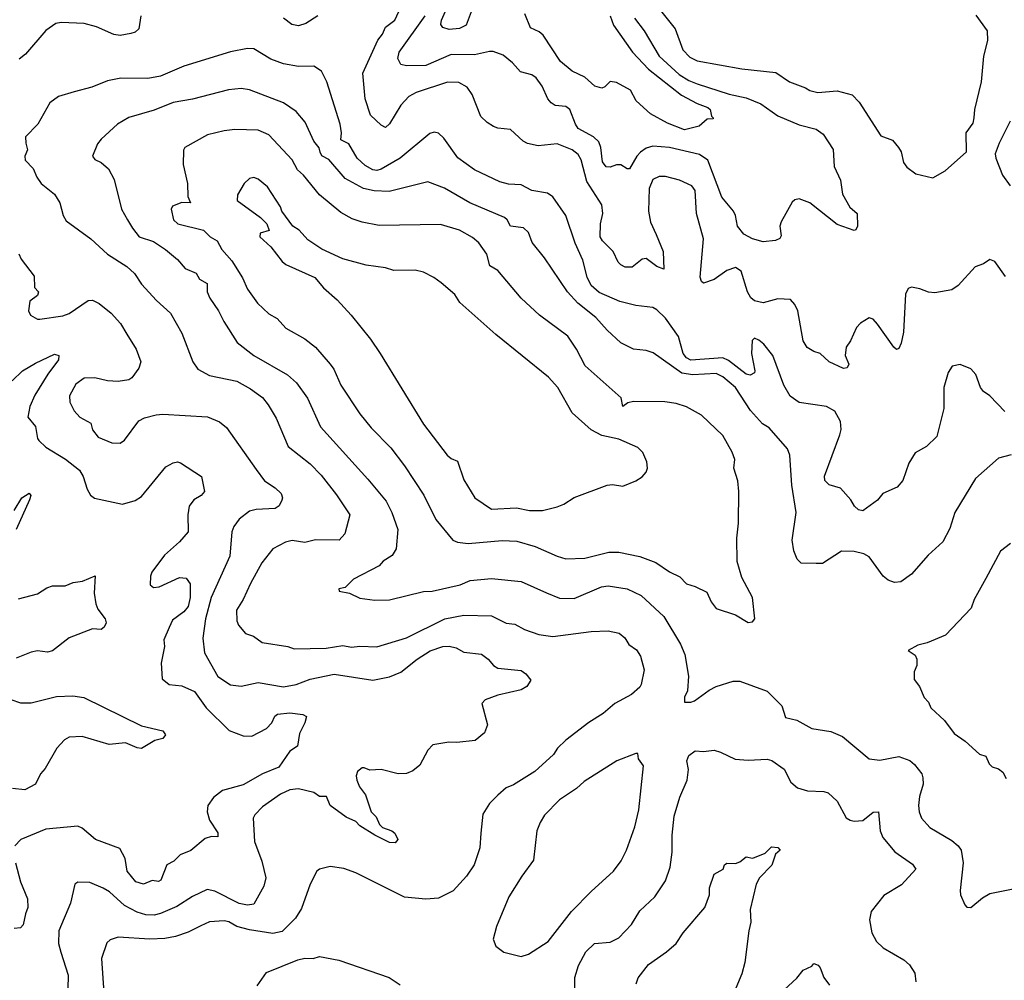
# Model space of a CAD drawing. Extents: x 1678759 to 1859541, y 384609 to 522867.
# Tile 266 of 466: x 1756021 to 1760663, y 477622 to 482147. Entities that reach past the tile are written whole.
import ezdxf

# ---------------------------------------------------------------- set-up
doc = ezdxf.new("R2010")
doc.units = 0

msp = doc.modelspace()

# ---------------------------------------------------------------- linework, layer by layer
at = {"layer": '0CON20XD'}
for points in [[(1760667.4, 480937.4), (1760618.6, 481008.6), (1760595, 481017.5), (1760565, 480996.7), (1760525, 480983.8), (1760445.2, 480894.8), (1760415, 480874), (1760335, 480860.4), (1760305, 480862.9), (1760265, 480879.2), (1760225, 480886.9), (1760208.6, 480881.4), (1760197.1, 480855), (1760188.1, 480675), (1760177, 480623), (1760165, 480597.5), (1760155, 480593.8), (1760141.2, 480605), (1760065, 480713.3), (1760045, 480736.7), (1760025, 480742.5), (1759985, 480717.5), (1759965, 480697.5), (1759937.5, 480635), (1759916.7, 480605), (1759912.5, 480565), (1759930, 480525), (1759922.3, 480507.7), (1759905, 480504.4), (1759836.7, 480535), (1759794.3, 480574.3), (1759764.3, 480584.3), (1759733.5, 480603.5), (1759715, 480633.8), (1759688.9, 480775), (1759675, 480806), (1759655, 480829.2), (1759595, 480832.5), (1759525, 480813.1), (1759485, 480822.2), (1759467.3, 480837.3), (1759452.1, 480865), (1759422.1, 480962.1), (1759395, 480979.2), (1759355, 480966), (1759295, 480924), (1759245, 480906.7), (1759235, 480913.3), (1759228.6, 480935), (1759244.3, 481115), (1759210.9, 481235), (1759205, 481342.5), (1759190, 481365), (1759131.4, 481391.4), (1759065, 481408.5), (1759035, 481409.4), (1759005, 481394), (1758988.3, 481351.7), (1758984.7, 481245), (1758995, 481194.2), (1759020.8, 481135), (1759053.6, 481055), (1759057.7, 480972.3), (1759025, 480984.4), (1758975, 481022), (1758955, 481018.8), (1758908.5, 480981.5), (1758875, 480980.8), (1758855, 480992), (1758842, 481005), (1758819.4, 481055), (1758768.5, 481105), (1758757.1, 481125), (1758758.2, 481185), (1758769.6, 481235), (1758764.7, 481274.7), (1758694.3, 481384.3), (1758667.2, 481487.2), (1758652.9, 481512.9), (1758624.8, 481534.8), (1758555, 481562.7), (1758465, 481553.3), (1758415, 481564.4), (1758394.6, 481574.6), (1758335, 481630.8), (1758275.7, 481635.7), (1758255, 481644.2), (1758225, 481662.5), (1758195, 481692), (1758154.4, 481795), (1758129.8, 481829.8), (1758091.1, 481851.1), (1758037.7, 481852.3), (1757890, 481805), (1757855.6, 481785), (1757817.5, 481745), (1757765, 481657.5), (1757745, 481640), (1757725, 481650), (1757675, 481697.5), (1757649.7, 481775), (1757639.2, 481895), (1757708.6, 482051.4), (1757731.1, 482078.9), (1757745, 482112.9), (1757789.4, 482145), (1757835.4, 482245)], [(1758149.2, 482185), (1758125, 482122), (1758095, 482105.6), (1758045, 482101.1), (1758015, 482110.8), (1758006.9, 482125), (1758009.2, 482145), (1758053.5, 482245)], [(1756592.5, 482165), (1756582.9, 482105), (1756565, 482089.4), (1756545, 482081.9), (1756495, 482073.1), (1756465, 482077.1), (1756383.7, 482113.7), (1756325, 482130), (1756215.8, 482134.2), (1756191.3, 482128.7), (1756145, 482096), (1756048, 481985), (1756017.9, 481962.1)], [(1757425.8, 482165), (1757369.3, 482129.3), (1757335, 482118.6), (1757303.3, 482125), (1757265, 482154)], [(1758919.2, 482155), (1758964.6, 482095), (1759035.8, 481975), (1759129.1, 481889.1), (1759175, 481860.7), (1759215, 481844.8), (1759365, 481797.1), (1759445, 481779.8), (1759515, 481751.4), (1759595, 481693.8), (1759695, 481652.5), (1759775, 481631.9), (1759808.1, 481608.1), (1759855.5, 481535.5), (1759861.1, 481455), (1759890.7, 481390.7), (1759900, 481325), (1759934.5, 481264.5), (1759968.8, 481235), (1759970, 481175), (1759963, 481157), (1759955, 481153.8), (1759875, 481181.9), (1759745, 481284), (1759695, 481303.8), (1759675, 481298.8), (1759662.7, 481287.3), (1759610, 481195), (1759604.2, 481175), (1759611.2, 481128.8), (1759605, 481116.2), (1759583.2, 481106.8), (1759525, 481100.6), (1759475.4, 481115.4), (1759435, 481137.1), (1759404.7, 481174.7), (1759395.4, 481225), (1759386.2, 481245), (1759330.9, 481310.9), (1759265.6, 481485.6), (1759225, 481512.5), (1759084.7, 481545.3), (1759005, 481552.2), (1758975, 481542.7), (1758947.5, 481522.5), (1758930.4, 481505), (1758895, 481444.2), (1758885, 481444.3), (1758855, 481464.2), (1758835, 481464), (1758805, 481452.5), (1758785, 481454.3), (1758768.5, 481478.5), (1758760.8, 481545), (1758751.2, 481571.2), (1758725.7, 481595.7), (1758654.4, 481635), (1758640.5, 481655), (1758614, 481725), (1758595, 481737.8), (1758545, 481743.6), (1758525.7, 481755), (1758510, 481775), (1758484.4, 481835), (1758455, 481874.2), (1758435, 481887.1), (1758381.3, 481901.3), (1758344.6, 481944.6), (1758299.8, 481979.8), (1758253, 481997), (1758235, 481998.2), (1758165, 481981.8), (1758055, 481984.2), (1757935, 481931.6), (1757845, 481929.4), (1757817, 481937), (1757803.6, 481965), (1757809.6, 481995), (1757932.5, 482165)], [(1758805.2, 482165), (1758821, 482121), (1758910, 481995), (1758985.2, 481915), (1759141.4, 481791.4), (1759215, 481752.5), (1759265, 481734.4), (1759275.5, 481725), (1759282.5, 481692.5), (1759290, 481685), (1759290, 481680), (1759261.7, 481678.3), (1759223.6, 481646.4), (1759155, 481628.9), (1759075, 481659.2), (1758995, 481703.5), (1758927.5, 481765), (1758900.6, 481815), (1758835, 481850.8), (1758805, 481856), (1758779.6, 481830.4), (1758764.7, 481824.7), (1758732.5, 481835), (1758685, 481876.4), (1758625, 481904.5), (1758570.2, 481950.2), (1758488.8, 482075), (1758470.6, 482090.6), (1758428.8, 482108.8), (1758402.6, 482175)], [(1759035, 482197.8), (1759110.8, 482105), (1759146.8, 482005), (1759180.3, 481970.3), (1759215, 481953.4), (1759425, 481915.5), (1759585, 481898.8), (1759650, 481855), (1759725.6, 481825.6), (1759745, 481814.2), (1759784.2, 481804.2), (1759875, 481812.5), (1759945, 481794), (1759978.9, 481758.9), (1760079.7, 481599.7), (1760135, 481580), (1760163.3, 481545), (1760176.2, 481525), (1760186.7, 481475), (1760202.3, 481452.3), (1760245, 481421.2), (1760325, 481402.9)], [(1760325, 481402.9), (1760384.5, 481435.5), (1760483.8, 481525), (1760482.5, 481615), (1760515, 481660), (1760521.2, 481685), (1760524.3, 481725), (1760554.4, 481855), (1760565.6, 481975), (1760585, 482050), (1760583.8, 482095), (1760529.1, 482169.1)], [(1759887.9, 480192.1), (1759893, 480217), (1759890, 480255), (1759863.4, 480303.4), (1759825, 480325.6), (1759695, 480343.5), (1759653.3, 480373.3), (1759622.7, 480425), (1759570.6, 480565), (1759528.6, 480618.6), (1759505, 480638), (1759485, 480646.2), (1759474.4, 480635.6), (1759470.4, 480575), (1759486.6, 480493.4), (1759485, 480484), (1759465, 480471.9), (1759445, 480477.5), (1759362.3, 480542.3), (1759335, 480554.5), (1759185, 480543.1), (1759165, 480553.7), (1759149, 480575), (1759126.1, 480655), (1759065, 480741.8), (1759025, 480780.6), (1759005, 480791.1), (1758925, 480801.5), (1758849.9, 480819.9), (1758751.9, 480861.9), (1758715, 480895.6), (1758696, 480935), (1758675.3, 481015), (1758639.1, 481095), (1758595.5, 481225), (1758535, 481312.9), (1758509.8, 481329.8), (1758435, 481342.7), (1758385, 481368.9), (1758325, 481372.7), (1758284.1, 481384.1), (1758165, 481440), (1758086, 481496), (1758019.8, 481589.8), (1757995, 481612), (1757975, 481617.5), (1757955, 481610.8), (1757815, 481495.4), (1757725, 481443.4), (1757705, 481437.6), (1757685, 481440), (1757649.9, 481459.9), (1757611.2, 481495), (1757572, 481562), (1757535, 481581.2), (1757538.8, 481615), (1757531.1, 481655), (1757469.1, 481855), (1757444.3, 481905), (1757408.3, 481928.3), (1757335, 481927.3), (1757265, 481938.8), (1757205, 481961.8), (1757125, 482010), (1757095, 482011.1), (1757015, 481996.2), (1756795, 481928.8), (1756685, 481880.8), (1756625, 481870), (1756497.6, 481872.4), (1756435, 481859.4), (1756360.3, 481829.7), (1756278, 481808), (1756203.3, 481785), (1756162.5, 481755), (1756107.1, 481655), (1756048.6, 481595), (1756049.2, 481565), (1756058, 481535), (1756045.6, 481505), (1756046.9, 481485), (1756085, 481446), (1756101.1, 481405), (1756122.2, 481375), (1756185.6, 481325), (1756210.8, 481285), (1756225.8, 481225), (1756240.3, 481200.3), (1756355.6, 481115.6), (1756435, 481042.2), (1756525.7, 480985), (1756562.1, 480952.1), (1756595, 480901.4), (1756665.6, 480825), (1756731.4, 480765), (1756785, 480671.2), (1756837.1, 480535), (1756861.1, 480501.1), (1756915, 480471.8), (1757045, 480443.8), (1757108.8, 480408.8), (1757165, 480366.7), (1757192.7, 480332.7), (1757230.2, 480270.2), (1757286.2, 480136.2), (1757391.1, 480055), (1757441.9, 480001.9), (1757515, 479909.4), (1757577.1, 479815), (1757554.4, 479725), (1757526.7, 479695), (1757415, 479696.2), (1757365, 479683.6), (1757305, 479693.1), (1757274.6, 479685.4), (1757213.8, 479655), (1757162.2, 479587.8), (1757108.5, 479491.5), (1757073.8, 479415), (1757043.3, 479365), (1757044.3, 479315), (1757052.9, 479295), (1757085, 479255.8), (1757122.9, 479242.9), (1757163.4, 479213.4), (1757284.3, 479194.3), (1757315, 479182.5), (1757465, 479185.7), (1757545, 479198.8), (1757585, 479191.8), (1757625, 479196.4), (1757705, 479193.3), (1757844.7, 479235.3), (1758025, 479324.2), (1758115, 479341.8), (1758245, 479338.8), (1758315, 479304.4), (1758355, 479300), (1758400, 479275), (1758468.8, 479251.2), (1758535, 479241.8), (1758715.6, 479265.6), (1758795, 479267.8), (1758846.7, 479256.7), (1758874.2, 479235), (1758892.9, 479202.9), (1758929.3, 479179.3), (1758948.2, 479148.2), (1758964.6, 479085), (1758951.1, 479015), (1758945, 479002.5), (1758905, 478967.5), (1758825.8, 478925), (1758771.2, 478878.8), (1758704.1, 478835.9), (1758595, 478752.5), (1758555.7, 478715), (1758538.1, 478685), (1758449.2, 478605), (1758348.3, 478541.7), (1758315, 478527.8), (1758275.5, 478494.5), (1758235, 478453.8), (1758204.4, 478405), (1758195.5, 478314.5), (1758189.5, 478245), (1758163.3, 478165), (1758127.6, 478112.4), (1758065, 478043.1), (1757995, 478008.9), (1757935, 478003.3), (1757835, 478013.3), (1757605, 478128.1), (1757548.5, 478148.5), (1757485, 478158.1), (1757435, 478145.8), (1757422, 478135), (1757390.8, 478075), (1757349.5, 477960.5), (1757321.1, 477915), (1757258.9, 477851.1), (1757215, 477841.3), (1757105, 477860), (1757045, 477874.7), (1757006.6, 477896.6), (1756985, 477901.6), (1756915, 477897.7), (1756875, 477878.5), (1756815, 477848), (1756755, 477828), (1756705, 477818.9), (1756635, 477815.5), (1756485, 477824.2), (1756447.3, 477812.7), (1756431.7, 477798.3), (1756406.7, 477725), (1756416.9, 477563.1)], [(1760695, 480096.9), (1760635, 480081.4), (1760526, 479985), (1760430, 479825), (1760405, 479750), (1760373.4, 479686.6), (1760304, 479625), (1760225, 479535.8), (1760175, 479499.2), (1760145, 479496), (1760115, 479506), (1760092, 479525), (1760025, 479617.1), (1760000.2, 479630.2), (1759955, 479641.5), (1759895, 479643.3), (1759805, 479585.6), (1759775.5, 479584.5), (1759705, 479586.7), (1759686, 479606), (1759670, 479645), (1759663.1, 479695), (1759681.2, 479825), (1759661.1, 479955), (1759651.1, 480095), (1759640, 480125), (1759553.8, 480223.8), (1759522.7, 480242.7), (1759466.5, 480306.5), (1759394.7, 480415), (1759335.5, 480465), (1759305, 480480), (1759195, 480473.4), (1759142.6, 480482.6), (1759007.4, 480577.4), (1758975, 480589.5), (1758915, 480595.5), (1758854.6, 480624.6), (1758790, 480685), (1758736.2, 480745), (1758652.5, 480812.5), (1758603.9, 480865), (1758495, 481026), (1758436.9, 481096.9), (1758419.2, 481145), (1758396.6, 481166.6), (1758335, 481174.3), (1758318.5, 481205), (1758305.8, 481215.8), (1758142.5, 481285), (1758023.5, 481353.5), (1757945, 481383.3), (1757762.6, 481337.4), (1757691.4, 481341.4), (1757642.4, 481352.4), (1757555, 481398.8), (1757478.3, 481488.3), (1757445, 481505.4), (1757437.1, 481522.9), (1757433.3, 481543.3), (1757407.3, 481575), (1757366.5, 481665), (1757324.2, 481715), (1757264, 481755), (1757105, 481817.1), (1757065, 481822.9), (1757005, 481817.1), (1756835, 481772.9), (1756745, 481756.8), (1756655, 481720.9), (1756535, 481686.4), (1756482, 481655), (1756405.8, 481584.2), (1756388, 481562), (1756364.4, 481505), (1756375, 481488.5), (1756405, 481474.5), (1756440, 481445), (1756465.8, 481395), (1756501.5, 481255), (1756530, 481205), (1756552.1, 481165), (1756584.4, 481125), (1756651.7, 481101.7), (1756708.9, 481065), (1756765, 481018.1), (1756800.8, 480975), (1756852.9, 480952.9), (1756868.6, 480925), (1756904.4, 480905), (1756905.4, 480865), (1756916.9, 480835), (1756958.9, 480775), (1756983.1, 480725), (1757046.1, 480626.1), (1757125, 480565.5), (1757283.4, 480473.4), (1757325.9, 480435.9), (1757378.5, 480365), (1757439.5, 480229.5), (1757662.3, 479982.3), (1757748.5, 479878.5), (1757774.6, 479825), (1757803.5, 479745), (1757795.6, 479655), (1757777.2, 479622.8), (1757735, 479595.7), (1757716, 479574), (1757595, 479510.8), (1757555, 479472.5), (1757525, 479466.2), (1757527.5, 479455), (1757575, 479446.2), (1757625, 479421.4), (1757695, 479411.9), (1757765, 479414.4), (1757925, 479452.9), (1757965, 479454.5), (1758096.7, 479485), (1758145, 479504.6), (1758245, 479514.5), (1758385, 479500), (1758505, 479446.4), (1758565, 479422.7), (1758635, 479420.8), (1758763.8, 479475), (1758795, 479480.8), (1758885, 479466.4), (1758951.2, 479435), (1759058.1, 479335), (1759135.5, 479205), (1759156.2, 479156.2), (1759173.5, 479055), (1759168.6, 478985), (1759154.4, 478955), (1759155, 478932.5), (1759185, 478932), (1759201.7, 478938.3), (1759271, 478989), (1759305, 479006.1), (1759385, 479030.3), (1759415, 479031.3), (1759545, 478983.8), (1759613.4, 478915), (1759630.5, 478860.5), (1759685, 478846.5), (1759755, 478808.6), (1759845, 478794.5), (1759899.8, 478769.8), (1760025, 478665.6), (1760075, 478659.1), (1760165, 478675.4), (1760217.2, 478657.2), (1760238.9, 478638.9), (1760273.3, 478595), (1760279.1, 478575), (1760279.5, 478545), (1760262.7, 478487.3), (1760258.5, 478445), (1760261.2, 478415), (1760272.7, 478385), (1760310.7, 478340.7), (1760415, 478279.6), (1760445.4, 478255), (1760458.8, 478235), (1760468.2, 478175), (1760454.2, 478044.2), (1760456.2, 478025), (1760476.4, 477976.4), (1760486.4, 477966.4), (1760505, 477963.8), (1760559.6, 478010.4), (1760595, 478030), (1760705, 478052.2)], [(1760690.3, 481669.7), (1760638, 481565), (1760620, 481515), (1760622.5, 481495), (1760653.8, 481415), (1760690, 481365)], [(1759455, 479307.5), (1759475, 479310), (1759486.7, 479325), (1759476, 479425), (1759425, 479520), (1759403.3, 479595), (1759401.2, 479705), (1759408.8, 479775), (1759411.4, 479925), (1759405.6, 479975), (1759388.1, 480035), (1759392.5, 480075), (1759380.3, 480110.3), (1759335, 480188.8), (1759234.5, 480284.5), (1759163.6, 480323.6), (1759115, 480339.4), (1759062.4, 480347.6), (1758915, 480348.2), (1758888.1, 480341.9), (1758864.6, 480324.6), (1758856, 480366), (1758686.2, 480516.2), (1758646.4, 480595), (1758605, 480655.6), (1758471.9, 480755), (1758384.4, 480835), (1758274.3, 480965), (1758237.6, 480987.6), (1758223.1, 481043.1), (1758185, 481095.7), (1758155, 481120.6), (1758095, 481155.6), (1758005, 481181.9), (1757715, 481178.5), (1757635, 481192.7), (1757588.9, 481208.9), (1757535, 481238.9), (1757435, 481322.5), (1757358.8, 481415), (1757330.6, 481440.6), (1757305, 481487.5), (1757195, 481604.4), (1757145, 481627.3), (1757035, 481629.5), (1756985, 481624.5), (1756906.7, 481605), (1756800, 481545), (1756793, 481533), (1756791.2, 481465), (1756811.4, 481375), (1756812.9, 481315), (1756826.2, 481285), (1756785.5, 481285.5), (1756741.8, 481268.2), (1756735.8, 481254.2), (1756746.7, 481205), (1756766.2, 481185), (1756887.5, 481155), (1756918.6, 481125), (1756952.5, 481105), (1756973.5, 481065), (1757020.8, 481010.8), (1757071.2, 480931.2), (1757095, 480877.1), (1757141.9, 480811.9), (1757195, 480761.9), (1757235, 480740), (1757275, 480694), (1757365, 480643.1), (1757415, 480604.4), (1757485, 480524), (1757501.1, 480501.1), (1757534.5, 480425), (1757625, 480290.8), (1757678.1, 480225), (1757770.8, 480130.8), (1757835.3, 480045.3), (1757926.6, 479906.6), (1757982.2, 479792.2), (1758062.5, 479695), (1758085, 479685.5), (1758135, 479679.6), (1758295, 479693.5), (1758365, 479690), (1758451.2, 479665), (1758555, 479619.4), (1758595, 479607.8), (1758685, 479610.6), (1758797.9, 479637.9), (1758845, 479638.2), (1758945, 479618.8), (1759020.2, 479590.2), (1759085, 479545.7), (1759132.4, 479522.4), (1759165, 479489.2), (1759205, 479477.1), (1759259.5, 479449.5), (1759281.2, 479405), (1759305, 479373.3), (1759395, 479343.3), (1759455, 479307.5)], [(1758485, 479834.6), (1758555, 479852.5), (1758585.4, 479864.6), (1758635, 479896.7), (1758790, 479955), (1758815, 479958), (1758865, 479950), (1758925, 479974), (1758955, 479993.3), (1758973.8, 480015), (1758980, 480035), (1758978, 480065), (1758958.3, 480108.3), (1758935, 480132.5), (1758845, 480170.5), (1758765, 480188.6), (1758715, 480215.6), (1758625.6, 480295), (1758557.5, 480415), (1758513.2, 480463.2), (1758265, 480664.4), (1758095.6, 480815.6), (1758072.1, 480852.1), (1758007.8, 480907.8), (1757973.2, 480933.2), (1757925, 480957.5), (1757885, 480967.5), (1757785, 480965.7), (1757745, 480978.6), (1757655, 480990.6), (1757545, 481020.8), (1757445.5, 481065.5), (1757379.7, 481109.7), (1757338, 481155), (1757308.8, 481175), (1757256.7, 481245), (1757251.2, 481265), (1757189.4, 481359.4), (1757145.8, 481395.8), (1757125, 481403.8), (1757105, 481398.8), (1757078.8, 481375), (1757047.2, 481322.8), (1757046.5, 481295), (1757155.8, 481215), (1757186.2, 481185), (1757196.4, 481153.6), (1757155, 481141.2), (1757152.5, 481125), (1757205, 481076.7), (1757258.6, 481008.6), (1757275, 480994.2), (1757412.3, 480932.3), (1757453.4, 480883.4), (1757517.6, 480827.6), (1757584, 480755), (1757675, 480642), (1757720.8, 480575), (1757925, 480242.5), (1758036.3, 480096.3), (1758055, 480080), (1758085, 480068), (1758115, 479978.8), (1758166.2, 479895), (1758245, 479841.5), (1758363.2, 479846.8), (1758425, 479835.6), (1758485, 479834.6)], [(1756016.7, 481045), (1756028.6, 481018.6), (1756089.7, 480939.7), (1756091.2, 480885), (1756110, 480865), (1756105, 480847.5), (1756068.3, 480821.7), (1756062.5, 480775), (1756072.5, 480755), (1756105, 480736.2), (1756115.9, 480735.9), (1756225, 480751.8), (1756255, 480763.6), (1756344, 480825), (1756365, 480825.6), (1756395, 480810), (1756451.9, 480765), (1756496.8, 480716.8), (1756526.2, 480666.2)], [(1756526.2, 480666.2), (1756570, 480595), (1756591.9, 480535), (1756583.3, 480505), (1756549.8, 480460.2), (1756535, 480450), (1756485, 480442.7), (1756435, 480446.4), (1756375, 480460), (1756325, 480458.5), (1756285, 480430), (1756255.6, 480375), (1756256.9, 480345), (1756277.8, 480305), (1756305, 480274.4), (1756356.2, 480246.2), (1756364.6, 480214.6), (1756390.3, 480180.3), (1756455, 480154), (1756495, 480152.9), (1756515, 480166.2), (1756582.6, 480257.4), (1756608.9, 480271.1), (1756665, 480285.7), (1756695, 480288.6), (1756906.2, 480276.2), (1756962.6, 480252.6), (1756995.3, 480225.3), (1757135, 480028.6), (1757175, 479974.4), (1757225, 479942.2), (1757253.1, 479915), (1757259.4, 479895), (1757256.5, 479883.5), (1757243.4, 479856.6), (1757225.3, 479844.7), (1757135, 479840), (1757105, 479831.1), (1757055.8, 479794.2), (1757030.2, 479759.8), (1757020.5, 479735), (1757010.9, 479619.1), (1756924.2, 479425), (1756896.9, 479325), (1756883.8, 479233.8), (1756892.1, 479165), (1756955, 479052.9), (1757015, 479013.6), (1757065, 479006.7), (1757145, 479025.4), (1757265, 479004.6), (1757325, 479015.3), (1757389.9, 479040.1), (1757503.3, 479063.3), (1757685, 479035.9), (1757765, 479050.7), (1757817.3, 479072.7), (1757894.4, 479135), (1757956, 479174), (1758015, 479193.6), (1758045, 479196.5), (1758078.7, 479188.7), (1758115, 479168.1), (1758197.9, 479157.9), (1758230, 479135), (1758255, 479104.2), (1758275, 479092.5), (1758385, 479080.8), (1758406.7, 479065), (1758430, 479035), (1758411.2, 479005), (1758385, 478990.6), (1758275, 478965.7), (1758215, 478943.3), (1758200, 478925), (1758226.7, 478825), (1758212.4, 478787.6), (1758168.8, 478751.2), (1758082.4, 478742.4), (1758044.2, 478744.2), (1757968.8, 478731.2), (1757944.3, 478705.7), (1757906.9, 478635), (1757875, 478609.1), (1757845, 478595.6), (1757805, 478593.6), (1757725, 478614.4), (1757671.7, 478611.7), (1757645, 478623.3), (1757635, 478623.3), (1757613.8, 478605), (1757606.7, 478585), (1757610, 478565), (1757622.9, 478532.9), (1757651.2, 478495), (1757678, 478415), (1757701.7, 478391.7), (1757717.5, 478355), (1757730.7, 478340.7), (1757775, 478326), (1757788.8, 478315), (1757803.8, 478285), (1757790.5, 478269.5), (1757765, 478271.4), (1757695, 478305.7), (1757625, 478349.4), (1757605, 478370), (1757560.2, 478390.2), (1757484, 478445), (1757467, 478487), (1757435, 478487.5), (1757407, 478507), (1757335, 478524.4), (1757295, 478518.2), (1757250.8, 478499.2), (1757165, 478439.4), (1757129.4, 478400.6), (1757121.2, 478385), (1757128.1, 478275), (1757162.6, 478182.6), (1757180.8, 478105), (1757171.2, 478065), (1757125, 477980), (1757094.7, 477975.3), (1757055, 477983.3), (1756941.4, 478041.4), (1756905, 478049.5), (1756835, 478017.1), (1756761.5, 477968.5), (1756685, 477936.4), (1756655, 477928.7), (1756615, 477929.6), (1756575, 477942.3), (1756514.5, 477974.5), (1756445, 478037.8), (1756415, 478055.7), (1756351.7, 478081.7), (1756295, 478084), (1756281.2, 478075), (1756261.1, 477985), (1756206.2, 477855), (1756204.7, 477795.3), (1756215.5, 477754.5), (1756250, 477645), (1756248.7, 477581.3)], [(1755985, 480445.5), (1756035, 480492.5), (1756095, 480529.5), (1756185, 480572.2), (1756205.6, 480565.6), (1756204.4, 480545), (1756153.4, 480476.6), (1756092, 480378), (1756069.2, 480325), (1756058.6, 480275), (1756095, 480230), (1756104.2, 480175), (1756110.8, 480165), (1756143.5, 480133.5), (1756236.4, 480076.4), (1756302.7, 480025), (1756320, 479995), (1756338.9, 479935), (1756355, 479908), (1756373.2, 479893.2), (1756505, 479864.3), (1756565, 479881.9), (1756595, 479901.1), (1756709.4, 480040.6), (1756745, 480059.4), (1756765, 480064.2), (1756779.1, 480059.1), (1756878.8, 479995), (1756892.5, 479925), (1756875.7, 479905), (1756841.4, 479885), (1756819.4, 479855), (1756813.3, 479815), (1756815.4, 479734.6), (1756775, 479687.5), (1756702.9, 479625), (1756644.2, 479545), (1756637.5, 479525), (1756636, 479485), (1756652.5, 479472.5), (1756678.8, 479475), (1756775, 479519.1), (1756805, 479515.5), (1756825, 479488.8), (1756825.3, 479425), (1756815, 479383.3), (1756795, 479357.9), (1756741.5, 479318.5), (1756725, 479283.8), (1756700.6, 479225), (1756703.3, 479195), (1756687.3, 479115), (1756692.1, 479042.1), (1756725.4, 479015.4), (1756785, 479008.5), (1756845, 478982.5), (1756900.8, 478905), (1757008.5, 478798.5), (1757075, 478772.7), (1757115, 478772.3), (1757185, 478807.5), (1757208.9, 478835), (1757223.9, 478866.1), (1757236.2, 478875), (1757295, 478881.2), (1757355, 478874), (1757373.3, 478865), (1757365.5, 478835), (1757340, 478785), (1757330, 478725), (1757295, 478701.2), (1757241.9, 478625), (1757165, 478594.7), (1757075, 478543), (1756977.5, 478515), (1756935, 478482.5), (1756908, 478445), (1756904.4, 478415), (1756916.2, 478376.2), (1756955, 478316.7), (1756955, 478297.5), (1756925, 478298.8), (1756895, 478289.2), (1756827.2, 478232.8), (1756777.9, 478212.1), (1756747.9, 478182.1), (1756715, 478165.8), (1756686.1, 478093.9), (1756675, 478087.5), (1756645, 478092.5), (1756605, 478074), (1756568, 478085), (1756528.2, 478135), (1756517.5, 478195), (1756492.6, 478242.6), (1756378, 478285), (1756315, 478338), (1756295, 478347.5), (1756145, 478333.6), (1756025.7, 478285), (1755997.8, 478255)], [(1760665, 480301.9), (1760595, 480376), (1760563.8, 480395), (1760550, 480415), (1760528.8, 480475), (1760505, 480502.5), (1760455, 480522.5), (1760417.5, 480515), (1760398, 480485), (1760377.1, 480415), (1760378, 480315), (1760345, 480183.3), (1760295, 480136.2), (1760242.7, 480107.3), (1760211.9, 480058.1), (1760183.8, 479976.2), (1760157.5, 479945), (1760090, 479915), (1760065, 479884), (1759995, 479833.8), (1759975, 479838.8), (1759956.7, 479855), (1759938.8, 479885), (1759890.5, 479940.5), (1759836.4, 479956.4), (1759816.1, 479976.1), (1759815, 479997.5), (1759887.9, 480192.1)], [(1755995.5, 479834.5), (1756030.8, 479895), (1756065, 479916.2), (1756073.3, 479905), (1756066.9, 479885), (1756004.4, 479745)], [(1760691.2, 479678.8), (1760645, 479643.3), (1760575.7, 479514.3), (1760521.2, 479415), (1760506.7, 479375), (1760385, 479247.5), (1760298.8, 479211.2), (1760255, 479200), (1760210, 479175), (1760243, 479153), (1760250, 479135), (1760250, 479105), (1760237.5, 479075), (1760238.3, 479038.3), (1760262.5, 479005), (1760284.2, 478954.2), (1760305, 478932.5), (1760316.2, 478905), (1760380, 478845), (1760426.2, 478785), (1760477.9, 478747.9), (1760545, 478687.5), (1760575, 478677.5), (1760590.7, 478640.7), (1760605, 478627.5), (1760635, 478617.5), (1760655, 478602.5), (1760671.7, 478571.7)], [(1756015, 479418.5), (1756105, 479442.9), (1756148.7, 479471.3), (1756175, 479480.8), (1756235, 479480.8), (1756272.5, 479495), (1756317.4, 479502.6), (1756376.4, 479526.4), (1756372.3, 479445), (1756379.6, 479395), (1756390, 479370), (1756424.3, 479325), (1756429.2, 479305), (1756420, 479285), (1756405, 479274.4), (1756365, 479277.1), (1756253.8, 479235), (1756175, 479174.4), (1756151.7, 479168.3), (1756105, 479174.4), (1756075, 479168.1), (1756005, 479140)], [(1755980, 478945), (1756025, 478929.3), (1756075, 478928.9), (1756195, 478958.2), (1756271.2, 478961.2), (1756324, 478954), (1756595, 478820.5), (1756695, 478797.1), (1756708.3, 478778.3), (1756695, 478761.2), (1756658.3, 478751.7), (1756595, 478714.2), (1756575, 478716.2), (1756519.8, 478739.8), (1756443, 478733), (1756315, 478770.5), (1756255, 478767.1), (1756232.5, 478755), (1756195.6, 478715), (1756141.2, 478618.8), (1756119.2, 478595), (1756095, 478546), (1756045, 478519.4), (1755986.7, 478525)], [(1758385, 477734), (1758420, 477745), (1758511.9, 477805), (1758621.5, 477945), (1758715, 478040.6), (1758820, 478135), (1758855.7, 478185), (1758882, 478235), (1758920.8, 478345), (1758939.2, 478425), (1758961.7, 478631.7), (1758937.5, 478665), (1758935, 478690), (1758925, 478690), (1758836.7, 478655), (1758682, 478558), (1758645.4, 478524.6), (1758565, 478471.4), (1758495, 478399.2), (1758474.2, 478365), (1758459.2, 478325), (1758443, 478187), (1758387.4, 478112.6), (1758326.2, 478015), (1758268.8, 477875), (1758253.3, 477815), (1758265, 477782.5), (1758303.9, 477753.9), (1758385, 477734)], [(1758637.5, 477545), (1758637.5, 477635), (1758655, 477691.2), (1758689.4, 477755), (1758731.2, 477795), (1758805, 477800.7), (1758845, 477822.3), (1758905.4, 477884.6), (1758945, 477949.4), (1759015.6, 478015), (1759065, 478090), (1759087.1, 478155), (1759097.5, 478225), (1759097.1, 478305), (1759105.6, 478395), (1759132.2, 478485), (1759167.5, 478565), (1759174.2, 478615), (1759165.6, 478655), (1759175, 478680.8), (1759205, 478702.2), (1759245, 478699.6), (1759295, 478705.3), (1759325, 478697.1), (1759393.5, 478663.5), (1759455, 478658.5), (1759545, 478663.1), (1759567.3, 478657.3), (1759625, 478616.7), (1759656.5, 478555), (1759688.4, 478528.4), (1759735, 478513.9), (1759811.1, 478511.1), (1759832.5, 478505), (1759874, 478465), (1759917, 478387), (1759936.1, 478376.1), (1759955, 478371.2), (1759995, 478373.8), (1760045, 478413.8), (1760070, 478415), (1760076.9, 478325), (1760090.6, 478295), (1760146.7, 478226.7), (1760229.3, 478169.3), (1760246.2, 478145), (1760178.1, 478071.9), (1760095, 478020.6), (1760034.7, 477945.3), (1760026.4, 477906.4), (1760037.5, 477845), (1760059.4, 477805), (1760090.8, 477775), (1760188.6, 477718.6), (1760215, 477694.2), (1760240.6, 477655), (1760245, 477613.8)], [(1758926.4, 477605), (1758936.7, 477633.3), (1758984.6, 477695.4), (1759070, 477755), (1759116, 477795), (1759148.8, 477845), (1759250.8, 477965), (1759272.1, 478025), (1759273.3, 478056.7), (1759295, 478121.2), (1759337.5, 478145), (1759343.8, 478165), (1759355, 478173.3), (1759395, 478172.5), (1759415, 478180), (1759445, 478203.3), (1759475, 478196.7), (1759485, 478200), (1759535, 478220), (1759565, 478250), (1759595, 478247.5), (1759606.2, 478235), (1759583.9, 478216.1), (1759566.3, 478163.7), (1759509.2, 478105), (1759492.9, 478075), (1759463.8, 477955), (1759468, 477895), (1759458, 477855), (1759440, 477705), (1759425, 477652.5), (1759396.2, 477585)], [(1756001.1, 478175), (1756025, 478086.2), (1756058.5, 478005), (1756059.4, 477965), (1756048.9, 477935), (1756037.6, 477882.4), (1756025, 477868.5), (1755995, 477866.2)], [(1757141.1, 477595), (1757185, 477657.8), (1757332.7, 477717.3), (1757365, 477725.5), (1757405, 477723.8), (1757435, 477733.1), (1757525, 477716.8), (1757763.3, 477635), (1757815, 477600)], [(1759625, 477576.2), (1759685, 477631.2), (1759715, 477670), (1759755, 477687.5), (1759765, 477700), (1759785, 477693.3), (1759795, 477680), (1759812.5, 477635), (1759838.3, 477598.3)]]:
    msp.add_lwpolyline(points, dxfattribs=at)

doc.saveas('drawing.dxf')
